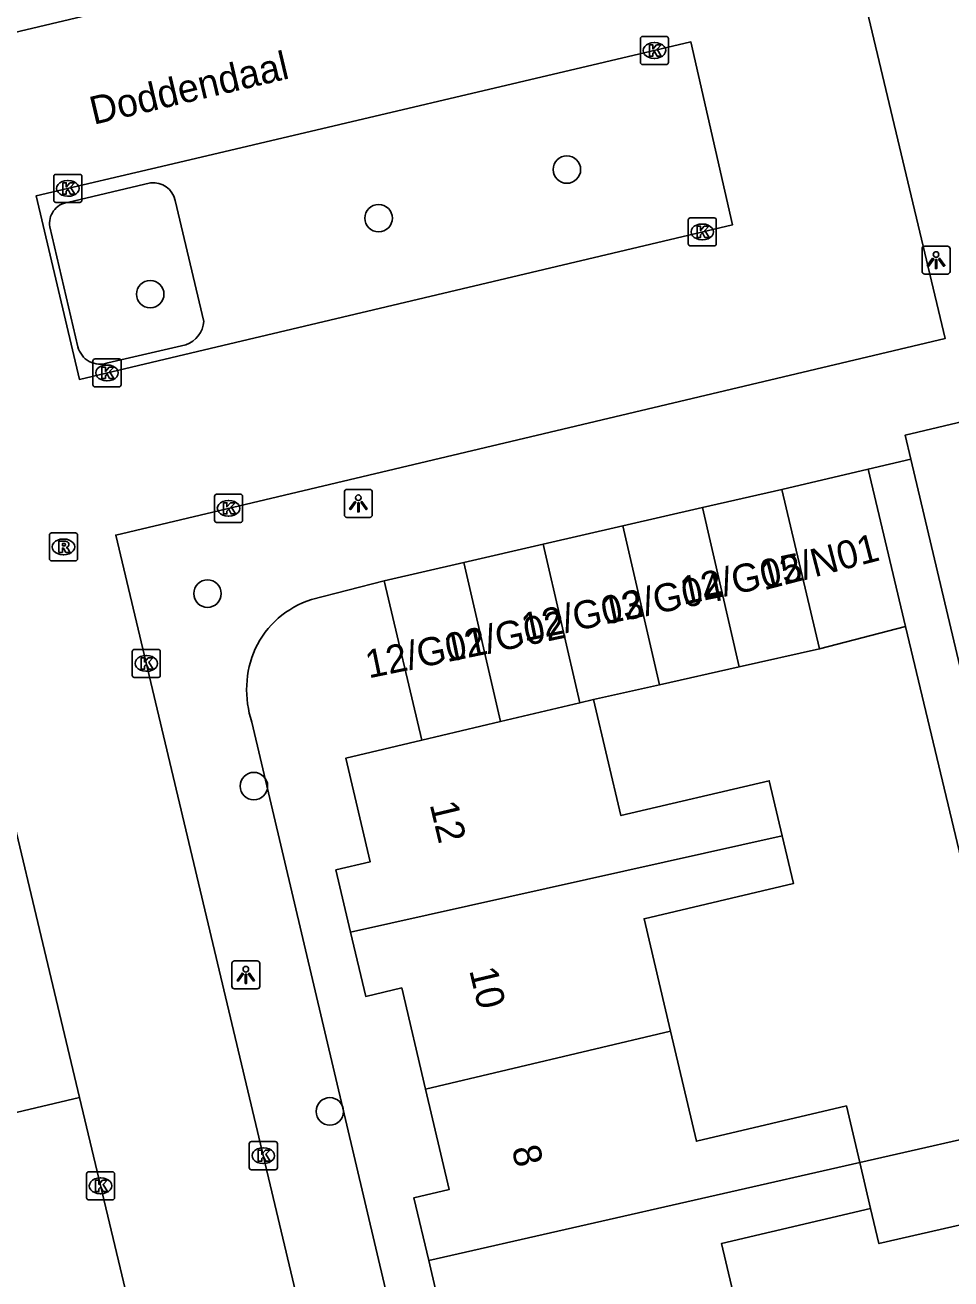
# Model space of a CAD drawing. Extents: x 158038 to 159242, y 380133 to 381214.
# Drawn here: x 158511.22 to 158544.2, y 380887.16 to 380931.84 of the extents above; entities that cross this region are included whole.
import ezdxf

# ---------------------------------------------------------------- set-up
doc = ezdxf.new("R2010")
doc.units = 0
for name, color, linetype in [('IMGEO_Boom', 7, 'Continuous'), ('IMGEO_Kolk', 7, 'Continuous'), ('IMGEO_Lichtpunt', 7, 'Continuous'), ('IMGEO_Openbare_ruimte_label', 7, 'Continuous'), ('IMGEO_Pand', 7, 'Continuous'), ('IMGEO_Pand_nummerreeks', 7, 'Continuous'), ('IMGEO_Parkeervlak_open', 7, 'Continuous'), ('IMGEO_Rijbaan_lokaal_open', 7, 'Continuous'), ('IMGEO_Rioolput', 7, 'Continuous'), ('IMGEO_Voetpad_open', 7, 'Continuous')]:
    doc.layers.add(name, color=color, linetype=linetype)

msp = doc.modelspace()

# ---------------------------------------------------------------- linework, layer by layer
at = {"layer": 'IMGEO_Boom'}
for centre in [(158530.518, 380926.688), (158523.812, 380924.957), (158515.677, 380922.248), (158517.715, 380911.578), (158519.369, 380904.72), (158522.073, 380893.13)]:
    msp.add_circle(centre, 0.489, dxfattribs=at)
at = {"layer": 'IMGEO_Kolk'}
for p, q in [((158533.136, 380930.505), (158533.136, 380931.357)), ((158533.211, 380931.431), (158534.063, 380931.431)), ((158533.624, 380931.211), (158533.649, 380931.211)), ((158534.137, 380931.357), (158534.137, 380930.505)), ((158534.063, 380930.431), (158533.211, 380930.431)), ((158533.647, 380930.651), (158533.622, 380930.651)), ((158512.24, 380925.591), (158512.24, 380926.443)), ((158512.315, 380926.517), (158513.167, 380926.517)), ((158512.728, 380926.297), (158512.753, 380926.297)), ((158513.241, 380926.443), (158513.241, 380925.591)), ((158513.167, 380925.517), (158512.315, 380925.517)), ((158512.751, 380925.737), (158512.726, 380925.737)), ((158534.839, 380924.042), (158534.839, 380924.894)), ((158534.914, 380924.968), (158535.766, 380924.968)), ((158535.84, 380924.894), (158535.84, 380924.042)), ((158535.327, 380924.748), (158535.352, 380924.748)), ((158535.35, 380924.188), (158535.325, 380924.188)), ((158535.766, 380923.968), (158534.914, 380923.968)), ((158513.637, 380919.018), (158513.637, 380919.87)), ((158513.712, 380919.944), (158514.564, 380919.944)), ((158514.125, 380919.724), (158514.15, 380919.724)), ((158514.638, 380919.87), (158514.638, 380919.018)), ((158514.148, 380919.164), (158514.123, 380919.164)), ((158514.564, 380918.944), (158513.712, 380918.944)), ((158518.041, 380915.118), (158518.893, 380915.118)), ((158517.966, 380914.192), (158517.966, 380915.044)), ((158518.454, 380914.898), (158518.479, 380914.898)), ((158518.967, 380915.044), (158518.967, 380914.192)), ((158518.477, 380914.338), (158518.452, 380914.338)), ((158518.893, 380914.118), (158518.041, 380914.118)), ((158515.034, 380908.665), (158515.034, 380909.517)), ((158515.109, 380909.591), (158515.961, 380909.591)), ((158515.522, 380909.371), (158515.547, 380909.371)), ((158516.035, 380909.517), (158516.035, 380908.665)), ((158515.545, 380908.811), (158515.52, 380908.811)), ((158515.961, 380908.591), (158515.109, 380908.591)), ((158519.203, 380891.125), (158519.203, 380891.977)), ((158519.278, 380892.051), (158520.13, 380892.051)), ((158520.204, 380891.977), (158520.204, 380891.125)), ((158519.691, 380891.831), (158519.716, 380891.831)), ((158513.481, 380890.977), (158514.333, 380890.977)), ((158520.13, 380891.051), (158519.278, 380891.051)), ((158519.714, 380891.271), (158519.689, 380891.271)), ((158513.406, 380890.051), (158513.406, 380890.903)), ((158513.894, 380890.757), (158513.919, 380890.757)), ((158514.407, 380890.903), (158514.407, 380890.051)), ((158513.917, 380890.197), (158513.892, 380890.197)), ((158514.333, 380889.977), (158513.481, 380889.977))]:
    msp.add_line(p, q, dxfattribs=at)
for points in [[(158533.136, 380930.505), (158533.136, 380931.357)], [(158533.211, 380931.431), (158534.063, 380931.431)], [(158534.137, 380931.357), (158534.137, 380930.505)], [(158533.457, 380931.131), (158533.58, 380931.131), (158533.58, 380930.98), (158533.71, 380931.131), (158533.874, 380931.131), (158533.728, 380930.98), (158533.881, 380930.731), (158533.729, 380930.731), (158533.644, 380930.895), (158533.58, 380930.828), (158533.58, 380930.731), (158533.457, 380930.731), (158533.457, 380931.131)], [(158534.063, 380930.431), (158533.211, 380930.431)], [(158512.24, 380925.591), (158512.24, 380926.443)], [(158512.315, 380926.517), (158513.167, 380926.517)], [(158513.241, 380926.443), (158513.241, 380925.591)], [(158512.561, 380926.217), (158512.684, 380926.217), (158512.684, 380926.066), (158512.814, 380926.217), (158512.978, 380926.217), (158512.832, 380926.066), (158512.985, 380925.817), (158512.833, 380925.817), (158512.748, 380925.981), (158512.684, 380925.914), (158512.684, 380925.817), (158512.561, 380925.817), (158512.561, 380926.217)], [(158513.167, 380925.517), (158512.315, 380925.517)], [(158534.839, 380924.042), (158534.839, 380924.894)], [(158534.914, 380924.968), (158535.766, 380924.968)], [(158535.84, 380924.894), (158535.84, 380924.042)], [(158535.16, 380924.668), (158535.283, 380924.668), (158535.283, 380924.517), (158535.413, 380924.668), (158535.577, 380924.668), (158535.431, 380924.517), (158535.584, 380924.268), (158535.432, 380924.268), (158535.347, 380924.432), (158535.283, 380924.365), (158535.283, 380924.268), (158535.16, 380924.268), (158535.16, 380924.668)], [(158535.766, 380923.968), (158534.914, 380923.968)], [(158513.637, 380919.018), (158513.637, 380919.87)], [(158513.712, 380919.944), (158514.564, 380919.944)], [(158513.958, 380919.644), (158514.081, 380919.644), (158514.081, 380919.493), (158514.211, 380919.644), (158514.375, 380919.644), (158514.229, 380919.493), (158514.382, 380919.244), (158514.23, 380919.244), (158514.145, 380919.408), (158514.081, 380919.341), (158514.081, 380919.244), (158513.958, 380919.244), (158513.958, 380919.644)], [(158514.638, 380919.87), (158514.638, 380919.018)], [(158514.564, 380918.944), (158513.712, 380918.944)], [(158518.041, 380915.118), (158518.893, 380915.118)], [(158517.966, 380914.192), (158517.966, 380915.044)], [(158518.287, 380914.818), (158518.41, 380914.818), (158518.41, 380914.667), (158518.54, 380914.818), (158518.704, 380914.818), (158518.558, 380914.667), (158518.711, 380914.418), (158518.559, 380914.418), (158518.474, 380914.582), (158518.41, 380914.515), (158518.41, 380914.418), (158518.287, 380914.418), (158518.287, 380914.818)], [(158518.967, 380915.044), (158518.967, 380914.192)], [(158518.893, 380914.118), (158518.041, 380914.118)], [(158515.034, 380908.665), (158515.034, 380909.517)], [(158515.109, 380909.591), (158515.961, 380909.591)], [(158515.355, 380909.291), (158515.478, 380909.291), (158515.478, 380909.14), (158515.608, 380909.291), (158515.772, 380909.291), (158515.626, 380909.14), (158515.779, 380908.891), (158515.627, 380908.891), (158515.542, 380909.055), (158515.478, 380908.988), (158515.478, 380908.891), (158515.355, 380908.891), (158515.355, 380909.291)], [(158516.035, 380909.517), (158516.035, 380908.665)], [(158515.961, 380908.591), (158515.109, 380908.591)], [(158519.203, 380891.125), (158519.203, 380891.977)], [(158519.278, 380892.051), (158520.13, 380892.051)], [(158520.204, 380891.977), (158520.204, 380891.125)], [(158519.524, 380891.751), (158519.647, 380891.751), (158519.647, 380891.6), (158519.777, 380891.751), (158519.941, 380891.751), (158519.795, 380891.6), (158519.948, 380891.351), (158519.796, 380891.351), (158519.711, 380891.515), (158519.647, 380891.448), (158519.647, 380891.351), (158519.524, 380891.351), (158519.524, 380891.751)], [(158513.481, 380890.977), (158514.333, 380890.977)], [(158520.13, 380891.051), (158519.278, 380891.051)], [(158513.406, 380890.051), (158513.406, 380890.903)], [(158513.727, 380890.677), (158513.85, 380890.677), (158513.85, 380890.526), (158513.98, 380890.677), (158514.144, 380890.677), (158513.998, 380890.526), (158514.151, 380890.277), (158513.999, 380890.277), (158513.914, 380890.441), (158513.85, 380890.374), (158513.85, 380890.277), (158513.727, 380890.277), (158513.727, 380890.677)], [(158514.407, 380890.903), (158514.407, 380890.051)], [(158514.333, 380889.977), (158513.481, 380889.977)]]:
    msp.add_lwpolyline(points, dxfattribs=at)
for centre, start, end in [((158533.213, 380931.355), 91.552, 178.448), ((158533.213, 380931.355), 91.552, 178.448), ((158534.061, 380931.355), 1.552, 88.448), ((158534.061, 380931.355), 1.552, 88.448), ((158533.213, 380930.507), 181.552, 268.448), ((158533.213, 380930.507), 181.552, 268.448), ((158534.061, 380930.507), 271.552, 358.448), ((158534.061, 380930.507), 271.552, 358.448), ((158512.317, 380926.441), 91.552, 178.448), ((158512.317, 380926.441), 91.552, 178.448), ((158513.165, 380926.441), 1.552, 88.448), ((158513.165, 380926.441), 1.552, 88.448), ((158512.317, 380925.593), 181.552, 268.448), ((158512.317, 380925.593), 181.552, 268.448), ((158513.165, 380925.593), 271.552, 358.448), ((158513.165, 380925.593), 271.552, 358.448), ((158534.916, 380924.892), 91.552, 178.448), ((158534.916, 380924.892), 91.552, 178.448), ((158535.764, 380924.892), 1.552, 88.448), ((158535.764, 380924.892), 1.552, 88.448), ((158534.916, 380924.044), 181.552, 268.448), ((158534.916, 380924.044), 181.552, 268.448), ((158535.764, 380924.044), 271.552, 358.448), ((158535.764, 380924.044), 271.552, 358.448), ((158513.714, 380919.868), 91.552, 178.448), ((158513.714, 380919.868), 91.552, 178.448), ((158514.562, 380919.868), 1.552, 88.448), ((158514.562, 380919.868), 1.552, 88.448), ((158513.714, 380919.02), 181.552, 268.448), ((158513.714, 380919.02), 181.552, 268.448), ((158514.562, 380919.02), 271.552, 358.448), ((158514.562, 380919.02), 271.552, 358.448), ((158518.043, 380915.042), 91.552, 178.448), ((158518.043, 380915.042), 91.552, 178.448), ((158518.891, 380915.042), 1.552, 88.448), ((158518.891, 380915.042), 1.552, 88.448), ((158518.043, 380914.194), 181.552, 268.448), ((158518.043, 380914.194), 181.552, 268.448), ((158518.891, 380914.194), 271.552, 358.448), ((158518.891, 380914.194), 271.552, 358.448), ((158515.111, 380909.515), 91.552, 178.448), ((158515.111, 380909.515), 91.552, 178.448), ((158515.959, 380909.515), 1.552, 88.448), ((158515.959, 380909.515), 1.552, 88.448), ((158515.111, 380908.667), 181.552, 268.448), ((158515.111, 380908.667), 181.552, 268.448), ((158515.959, 380908.667), 271.552, 358.448), ((158515.959, 380908.667), 271.552, 358.448), ((158519.28, 380891.975), 91.552, 178.448), ((158519.28, 380891.975), 91.552, 178.448), ((158520.128, 380891.975), 1.552, 88.448), ((158520.128, 380891.975), 1.552, 88.448), ((158513.483, 380890.901), 91.552, 178.448), ((158513.483, 380890.901), 91.552, 178.448), ((158514.331, 380890.901), 1.552, 88.448), ((158514.331, 380890.901), 1.552, 88.448), ((158519.28, 380891.127), 181.552, 268.448), ((158519.28, 380891.127), 181.552, 268.448), ((158520.128, 380891.127), 271.552, 358.448), ((158520.128, 380891.127), 271.552, 358.448), ((158513.483, 380890.053), 181.552, 268.448), ((158513.483, 380890.053), 181.552, 268.448), ((158514.331, 380890.053), 271.552, 358.448), ((158514.331, 380890.053), 271.552, 358.448)]:
    msp.add_arc(centre, 0.0765, start, end, dxfattribs=at)
for centre, major_axis, ratio, start_param, end_param in [((158533.623, 380930.931), (-0.387, 0.002), 0.722429, 4.712389, 7.853982), ((158533.648, 380930.931), (-0.39, 0.002), 0.717154, 1.570796, 4.712389), ((158512.727, 380926.017), (-0.387, 0.002), 0.722429, 4.712389, 7.853982), ((158512.752, 380926.017), (-0.39, 0.002), 0.717154, 1.570796, 4.712389), ((158535.326, 380924.468), (-0.387, 0.002), 0.722429, 4.712389, 7.853982), ((158535.351, 380924.468), (-0.39, 0.002), 0.717154, 1.570796, 4.712389), ((158514.124, 380919.444), (-0.387, 0.002), 0.722429, 4.712389, 7.853982), ((158514.149, 380919.444), (-0.39, 0.002), 0.717154, 1.570796, 4.712389), ((158518.453, 380914.618), (-0.387, 0.002), 0.722429, 4.712389, 7.853982), ((158518.478, 380914.618), (-0.39, 0.002), 0.717154, 1.570796, 4.712389), ((158515.521, 380909.091), (-0.387, 0.002), 0.722429, 4.712389, 7.853982), ((158515.546, 380909.091), (-0.39, 0.002), 0.717154, 1.570796, 4.712389), ((158519.69, 380891.551), (-0.387, 0.002), 0.722429, 4.712389, 7.853982), ((158519.715, 380891.551), (-0.39, 0.002), 0.717154, 1.570796, 4.712389), ((158513.893, 380890.477), (-0.387, 0.002), 0.722429, 4.712389, 7.853982), ((158513.918, 380890.477), (-0.39, 0.002), 0.717154, 1.570796, 4.712389)]:
    msp.add_ellipse(centre, major_axis=major_axis, ratio=ratio, start_param=start_param, end_param=end_param, dxfattribs=at)
at = {"layer": 'IMGEO_Lichtpunt'}
for p, q in [((158543.17, 380923.865), (158543.17, 380923.058)), ((158543.17, 380923.865), (158543.17, 380923.058)), ((158544.072, 380923.96), (158543.264, 380923.96)), ((158544.072, 380923.96), (158543.264, 380923.96)), ((158544.166, 380923.058), (158544.166, 380923.865)), ((158544.166, 380923.058), (158544.166, 380923.865)), ((158543.264, 380922.964), (158544.072, 380922.964)), ((158543.264, 380922.964), (158544.072, 380922.964)), ((158522.591, 380915.197), (158522.591, 380914.39)), ((158522.591, 380915.197), (158522.591, 380914.39)), ((158523.493, 380915.292), (158522.685, 380915.292)), ((158523.493, 380915.292), (158522.685, 380915.292)), ((158523.587, 380914.39), (158523.587, 380915.197)), ((158523.587, 380914.39), (158523.587, 380915.197)), ((158522.685, 380914.296), (158523.493, 380914.296)), ((158522.685, 380914.296), (158523.493, 380914.296)), ((158518.584, 380898.397), (158518.584, 380897.59)), ((158518.584, 380898.397), (158518.584, 380897.59)), ((158519.486, 380898.492), (158518.678, 380898.492)), ((158519.486, 380898.492), (158518.678, 380898.492)), ((158519.58, 380897.59), (158519.58, 380898.397)), ((158519.58, 380897.59), (158519.58, 380898.397)), ((158518.678, 380897.496), (158519.486, 380897.496)), ((158518.678, 380897.496), (158519.486, 380897.496))]:
    msp.add_line(p, q, dxfattribs=at)
for points in [[(158543.544, 380923.529), (158543.583, 380923.501), (158543.395, 380923.239), (158543.357, 380923.266), (158543.544, 380923.529)], [(158543.646, 380923.481), (158543.693, 380923.481), (158543.693, 380923.159), (158543.646, 380923.159), (158543.646, 380923.481)], [(158543.756, 380923.501), (158543.794, 380923.528), (158543.981, 380923.266), (158543.942, 380923.238), (158543.756, 380923.501)], [(158522.965, 380914.861), (158523.004, 380914.833), (158522.816, 380914.571), (158522.778, 380914.598), (158522.965, 380914.861)], [(158523.067, 380914.813), (158523.114, 380914.813), (158523.114, 380914.491), (158523.067, 380914.491), (158523.067, 380914.813)], [(158523.177, 380914.833), (158523.215, 380914.86), (158523.402, 380914.598), (158523.363, 380914.57), (158523.177, 380914.833)], [(158518.958, 380898.061), (158518.997, 380898.033), (158518.809, 380897.771), (158518.771, 380897.798), (158518.958, 380898.061)], [(158519.06, 380898.013), (158519.107, 380898.013), (158519.107, 380897.691), (158519.06, 380897.691), (158519.06, 380898.013)], [(158519.17, 380898.033), (158519.208, 380898.06), (158519.395, 380897.798), (158519.356, 380897.77), (158519.17, 380898.033)]]:
    msp.add_lwpolyline(points, dxfattribs=at)
for centre in [(158543.669, 380923.663), (158523.09, 380914.995), (158519.083, 380898.195)]:
    msp.add_circle(centre, 0.0994, dxfattribs=at)
for centre, start, end in [((158543.264, 380923.865), 90, 180), ((158543.264, 380923.865), 90, 180), ((158544.072, 380923.865), 0, 90), ((158544.072, 380923.865), 0, 90), ((158543.264, 380923.058), 180, 270), ((158543.264, 380923.058), 180, 270), ((158544.072, 380923.058), 270, 0), ((158544.072, 380923.058), 270, 360), ((158522.685, 380915.197), 90, 180), ((158522.685, 380915.197), 90, 180), ((158523.493, 380915.197), 0, 90), ((158523.493, 380915.197), 0, 90), ((158522.685, 380914.39), 180, 270), ((158522.685, 380914.39), 180, 270), ((158523.493, 380914.39), 270, 0), ((158523.493, 380914.39), 270, 360), ((158518.678, 380898.397), 90, 180), ((158518.678, 380898.397), 90, 180), ((158519.486, 380898.397), 0, 90), ((158519.486, 380898.397), 0, 90), ((158518.678, 380897.59), 180, 270), ((158518.678, 380897.59), 180, 270), ((158519.486, 380897.59), 270, 0), ((158519.486, 380897.59), 270, 360)]:
    msp.add_arc(centre, 0.0946, start, end, dxfattribs=at)
at = {"layer": 'IMGEO_Pand'}
for points in [[(158542.764, 380916.371), (158542.562, 380917.224), (158548.627, 380918.663)], [(158538.178, 380915.294), (158541.25, 380916.018)], [(158541.25, 380916.018), (158542.574, 380910.402)], [(158544.622, 380908.541), (158543.716, 380912.36), (158542.764, 380916.371)], [(158535.344, 380914.642), (158538.178, 380915.294)], [(158538.178, 380915.294), (158539.515, 380909.611)], [(158532.511, 380913.989), (158535.344, 380914.642)], [(158536.651, 380908.967), (158535.344, 380914.642)], [(158529.677, 380913.337), (158532.511, 380913.989)], [(158532.511, 380913.989), (158533.814, 380908.329)], [(158526.844, 380912.684), (158529.677, 380913.337)], [(158530.978, 380907.685), (158529.677, 380913.337)], [(158524.01, 380912.032), (158526.844, 380912.684)], [(158526.844, 380912.684), (158528.148, 380907.018)], [(158524.01, 380912.032), (158525.347, 380906.358)], [(158542.574, 380910.402), (158539.515, 380909.611)], [(158539.515, 380909.611), (158536.651, 380908.967)], [(158536.651, 380908.967), (158533.814, 380908.329)], [(158533.814, 380908.329), (158531.469, 380907.801)], [(158528.148, 380907.018), (158530.978, 380907.685)], [(158531.469, 380907.801), (158530.978, 380907.685)], [(158531.469, 380907.801), (158532.443, 380903.668), (158537.725, 380904.913), (158538.188, 380902.95)], [(158528.148, 380907.018), (158525.347, 380906.358)], [(158525.347, 380906.358), (158522.644, 380905.721), (158523.516, 380902.024), (158522.289, 380901.735), (158522.811, 380899.521)], [(158522.811, 380899.521), (158538.188, 380902.95)], [(158538.188, 380902.95), (158538.589, 380901.247), (158533.265, 380899.992), (158534.208, 380895.991)], [(158525.486, 380893.924), (158524.636, 380897.527), (158523.352, 380897.224), (158522.811, 380899.521)], [(158534.208, 380895.991), (158525.486, 380893.924)], [(158534.208, 380895.991), (158535.134, 380892.064), (158540.475, 380893.323), (158540.95, 380891.312)], [(158525.595, 380887.814), (158525.068, 380890.049), (158526.329, 380890.347), (158525.486, 380893.924)], [(158541.336, 380889.674), (158541.633, 380888.421), (158547.246, 380889.7), (158546.587, 380892.596), (158540.95, 380891.312)], [(158525.595, 380887.814), (158540.95, 380891.312)], [(158540.95, 380891.312), (158541.336, 380889.674)], [(158541.336, 380889.674), (158536.03, 380888.423), (158536.992, 380884.344)], [(158528.228, 380882.259), (158527.379, 380885.86), (158526.125, 380885.564), (158525.595, 380887.814)]]:
    msp.add_lwpolyline(points, dxfattribs=at)
at = {"layer": 'IMGEO_Parkeervlak_open'}
for points in [[(158512.728, 380925.519), (158515.69, 380926.214)], [(158516.57, 380925.591), (158517.581, 380921.28)], [(158513.099, 380920.376), (158512.099, 380924.644)], [(158516.945, 380920.448), (158514.165, 380919.797)]]:
    msp.add_lwpolyline(points, dxfattribs=at)
for centre, radius, start, end in [((158515.778, 380925.405), 0.814, 13.2356, 96.1709), ((158512.85, 380924.768), 0.761, 99.2234, 189.3551), ((158516.638, 380921.341), 0.945, 288.942, 356.2678), ((158513.898, 380920.575), 0.823, 194.0238, 288.9588)]:
    msp.add_arc(centre, radius, start, end, dxfattribs=at)
at = {"layer": 'IMGEO_Rijbaan_lokaal_open'}
for points in [[(158504.451, 380930.065), (158539.768, 380938.428)], [(158539.768, 380938.428), (158543.99, 380920.667), (158514.446, 380913.666), (158525.106, 380868.818)], [(158517.808, 380920.312), (158536.42, 380924.723), (158534.935, 380931.237), (158516.275, 380926.849), (158511.618, 380925.754), (158513.152, 380919.209), (158517.808, 380920.312)], [(158513.155, 380893.627), (158509.353, 380909.545)], [(158514.856, 380886.505), (158513.155, 380893.627)]]:
    msp.add_lwpolyline(points, dxfattribs=at)
at = {"layer": 'IMGEO_Rioolput'}
for p, q in [((158512.16, 380913.744), (158513.012, 380913.744)), ((158512.085, 380912.818), (158512.085, 380913.67)), ((158512.573, 380913.524), (158512.598, 380913.524)), ((158513.086, 380913.67), (158513.086, 380912.818)), ((158512.596, 380912.964), (158512.571, 380912.964)), ((158513.012, 380912.744), (158512.16, 380912.744))]:
    msp.add_line(p, q, dxfattribs=at)
for points in [[(158512.16, 380913.744), (158513.012, 380913.744)], [(158512.085, 380912.818), (158512.085, 380913.67)], [(158512.674, 380913.442), (158512.422, 380913.444), (158512.422, 380913.044)], [(158512.6, 380913.363), (158512.546, 380913.363), (158512.546, 380913.282)], [(158512.546, 380913.282), (158512.598, 380913.282)], [(158513.086, 380913.67), (158513.086, 380912.818)], [(158512.422, 380913.044), (158512.546, 380913.044), (158512.546, 380913.206), (158512.557, 380913.206)], [(158512.604, 380913.177), (158512.675, 380913.044), (158512.815, 380913.044), (158512.75, 380913.17)], [(158513.012, 380912.744), (158512.16, 380912.744)]]:
    msp.add_lwpolyline(points, dxfattribs=at)
for centre, radius, start, end in [((158512.162, 380913.668), 0.0765, 91.552, 178.448), ((158512.162, 380913.668), 0.0765, 91.552, 178.448), ((158513.01, 380913.668), 0.0765, 1.552, 88.448), ((158513.01, 380913.668), 0.0765, 1.552, 88.448), ((158512.582, 380913.471), 0.19, 274.7715, 282.9687), ((158512.606, 380913.267), 0.0964, 77.0061, 93.1865), ((158512.62, 380913.324), 0.0378, 276.6634, 79.6772), ((158512.673, 380913.332), 0.109, 350.3612, 89.416), ((158512.671, 380913.332), 0.112, 277.5842, 350.9817), ((158512.556, 380913.153), 0.0533, 26.0293, 88.6989), ((158512.655, 380913.117), 0.108, 29.5134, 73.7905), ((158512.162, 380912.82), 0.0765, 181.552, 268.448), ((158512.162, 380912.82), 0.0765, 181.552, 268.448), ((158513.01, 380912.82), 0.0765, 271.552, 358.448), ((158513.01, 380912.82), 0.0765, 271.552, 358.448)]:
    msp.add_arc(centre, radius, start, end, dxfattribs=at)
for centre, major_axis, ratio, start_param, end_param in [((158512.572, 380913.244), (-0.387, 0.002), 0.722429, 4.712389, 7.853982), ((158512.597, 380913.244), (-0.39, 0.002), 0.717154, 1.570796, 4.712389)]:
    msp.add_ellipse(centre, major_axis=major_axis, ratio=ratio, start_param=start_param, end_param=end_param, dxfattribs=at)
at = {"layer": 'IMGEO_Voetpad_open'}
for points in [[(158542.764, 380916.371), (158541.25, 380916.018)], [(158521.424, 380911.365), (158524.01, 380912.032)], [(158542.574, 380910.402), (158549.557, 380881.207)], [(158513.155, 380893.627), (158508.679, 380892.563), (158504.859, 380908.454), (158509.353, 380909.545)], [(158528.134, 380869.517), (158519.299, 380906.997)]]:
    msp.add_lwpolyline(points, dxfattribs=at)
for centre, radius, start, end in [((158522.398, 380908.22), 3.292, 107.2133, 154.9319), ((158522.739, 380908.155), 3.63, 156.2808, 198.6014)]:
    msp.add_arc(centre, radius, start, end, dxfattribs=at)

# ---------------------------------------------------------------- texts
at = {"layer": 'IMGEO_Openbare_ruimte_label'}
msp.add_text('Doddendaal', height=1, rotation=13.3553, dxfattribs=at).set_placement((158513.659, 380928.28))
at = {"layer": 'IMGEO_Pand_nummerreeks'}
for s, rotation, p in [('12/N01', 14.5496, (158537.538, 380911.692)), ('12/G05', 11.6894, (158534.668, 380911.177)), ('12/G04', 11.6894, (158531.873, 380910.478)), ('12/G03', 11.6894, (158529.011, 380909.873)), ('12/G02', 11.6894, (158526.25, 380909.133)), ('12/G01', 11.6894, (158523.456, 380908.555)), ('12', 283.3918, (158525.627, 380904.07)), ('10', 283.3918, (158527.035, 380898.158)), ('8', 283.3918, (158528.547, 380891.805))]:
    msp.add_text(s, height=1, rotation=rotation, dxfattribs=at).set_placement(p)

doc.saveas('drawing.dxf')
